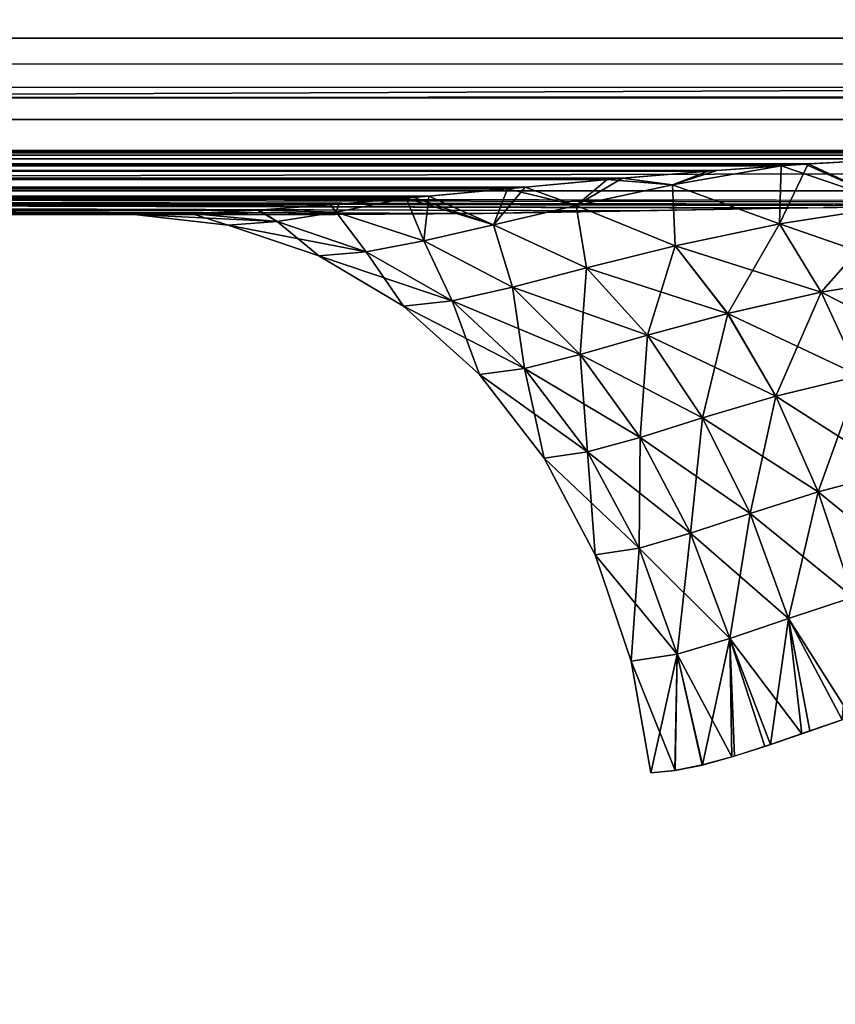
# Model space of a CAD drawing. Header units: millimetres. Extents: x -125 to 125, y -4 to 54.
# Tile 369 of 612: x 38.035 to 38.677, y -2.622 to -1.846. Entities that reach past the tile are written whole.
import ezdxf

# ---------------------------------------------------------------- set-up
doc = ezdxf.new("R2010")
doc.units = ezdxf.units.MM
doc.header["$LTSCALE"] = 65.185185
for name, color, linetype in [('173', 7, 'CONTINUOUS'), ('175', 7, 'CONTINUOUS'), ('18', 7, 'CONTINUOUS'), ('22', 7, 'CONTINUOUS'), ('307', 7, 'CONTINUOUS'), ('310', 7, 'CONTINUOUS'), ('311', 7, 'CONTINUOUS'), ('314', 7, 'CONTINUOUS'), ('325', 7, 'CONTINUOUS'), ('338', 7, 'CONTINUOUS'), ('6', 7, 'CONTINUOUS')]:
    doc.layers.add(name, color=color, linetype=linetype)

msp = doc.modelspace()

# ---------------------------------------------------------------- linework, layer by layer
at = {"layer": '173', "color": 7, "linetype": 'Continuous'}
for points in [[(33.15936, -1.83198, -121.39298), (33.27838, -1.92508, -121.71691), (55.2655, -1.83198, -121.46758), (33.15936, -1.83198, -121.39298)], [(33.27838, -1.92508, -121.71691), (55.46387, -1.92508, -121.79206), (55.2655, -1.83198, -121.46758), (33.27838, -1.92508, -121.71691)], [(33.27838, -1.92508, -121.71691), (33.40048, -1.98132, -122.04925), (55.46387, -1.92508, -121.79206), (33.27838, -1.92508, -121.71691)], [(33.40048, -1.98132, -122.04925), (55.66736, -1.98132, -122.12495), (55.46387, -1.92508, -121.79206), (33.40048, -1.98132, -122.04925)], [(27.28075, -2, -122.36933), (38.28369, -2, -122.39684), (33.40048, -1.98132, -122.04925), (27.28075, -2, -122.36933)], [(39.99991, -1.99213, -122.18476), (41.05892, -1.99192, -122.18521), (33.40048, -1.98132, -122.04925), (39.99991, -1.99213, -122.18476)], [(33.40048, -1.98132, -122.04925), (41.05892, -1.99192, -122.18521), (55.66736, -1.98132, -122.12495), (33.40048, -1.98132, -122.04925)], [(38.9409, -1.99233, -122.18432), (39.99991, -1.99213, -122.18476), (33.40048, -1.98132, -122.04925), (38.9409, -1.99233, -122.18432)], [(38.7956, -1.99299, -122.19339), (38.9409, -1.99233, -122.18432), (33.40048, -1.98132, -122.04925), (38.7956, -1.99299, -122.19339)], [(38.6554, -1.99472, -122.22009), (38.7956, -1.99299, -122.19339), (33.40048, -1.98132, -122.04925), (38.6554, -1.99472, -122.22009)], [(38.52322, -1.99698, -122.26304), (38.6554, -1.99472, -122.22009), (33.40048, -1.98132, -122.04925), (38.52322, -1.99698, -122.26304)], [(38.39991, -1.99904, -122.32143), (38.52322, -1.99698, -122.26304), (33.40048, -1.98132, -122.04925), (38.39991, -1.99904, -122.32143)], [(38.28369, -2, -122.39684), (38.39991, -1.99904, -122.32143), (33.40048, -1.98132, -122.04925), (38.28369, -2, -122.39684)]]:
    msp.add_3dface(points, dxfattribs=at)
at = {"layer": '175', "color": 7, "linetype": 'Continuous'}
for points in [[(55.2655, -1.83198, 121.46758), (33.27838, -1.92508, 121.71691), (33.15936, -1.83198, 121.39298), (55.2655, -1.83198, 121.46758)], [(55.46387, -1.92508, 121.79206), (33.27838, -1.92508, 121.71691), (55.2655, -1.83198, 121.46758), (55.46387, -1.92508, 121.79206)], [(55.46387, -1.92508, 121.79206), (33.40048, -1.98132, 122.04925), (33.27838, -1.92508, 121.71691), (55.46387, -1.92508, 121.79206)], [(55.66736, -1.98132, 122.12495), (33.40048, -1.98132, 122.04925), (55.46387, -1.92508, 121.79206), (55.66736, -1.98132, 122.12495)], [(38.28369, -2, 122.39684), (27.35512, -2, 122.36946), (33.40048, -1.98132, 122.04925), (38.28369, -2, 122.39684)], [(38.39376, -1.99913, 122.32485), (38.28369, -2, 122.39684), (33.40048, -1.98132, 122.04925), (38.39376, -1.99913, 122.32485)], [(55.66736, -1.98132, 122.12495), (38.9409, -1.99233, 122.18432), (33.40048, -1.98132, 122.04925), (55.66736, -1.98132, 122.12495)], [(38.9409, -1.99233, 122.18432), (38.78854, -1.99306, 122.19432), (33.40048, -1.98132, 122.04925), (38.9409, -1.99233, 122.18432)], [(38.78854, -1.99306, 122.19432), (38.64762, -1.99485, 122.22212), (33.40048, -1.98132, 122.04925), (38.78854, -1.99306, 122.19432)], [(38.64762, -1.99485, 122.22212), (38.51545, -1.99712, 122.26617), (33.40048, -1.98132, 122.04925), (38.64762, -1.99485, 122.22212)], [(38.51545, -1.99712, 122.26617), (38.39376, -1.99913, 122.32485), (33.40048, -1.98132, 122.04925), (38.51545, -1.99712, 122.26617)]]:
    msp.add_3dface(points, dxfattribs=at)
at = {"layer": '18', "color": 7, "linetype": 'Continuous'}
for points in [[(-123.83451, -1.78871, -124.74226), (123.83451, -1.86098, -124.68), (-123.83451, -1.86098, -124.68), (-123.83451, -1.78871, -124.74226)], [(123.83451, -1.78871, -124.74226), (123.83451, -1.86098, -124.68), (-123.83451, -1.78871, -124.74226), (123.83451, -1.78871, -124.74226)], [(38.93318, -1.95076, -124.55041), (-38.93318, -1.95076, -124.55041), (-123.83451, -1.86098, -124.68), (38.93318, -1.95076, -124.55041)], [(123.83451, -1.86098, -124.68), (123.83451, -1.92012, -124.60514), (-123.83451, -1.86098, -124.68), (123.83451, -1.86098, -124.68)], [(41.06682, -1.95076, -124.55041), (38.93318, -1.95076, -124.55041), (-123.83451, -1.86098, -124.68), (41.06682, -1.95076, -124.55041)], [(123.83451, -1.92012, -124.60514), (41.06682, -1.95076, -124.55041), (-123.83451, -1.86098, -124.68), (123.83451, -1.92012, -124.60514)], [(-38.93318, -1.95076, -124.55041), (38.86314, -1.95137, -124.54913), (-38.86615, -1.95132, -124.54923), (-38.93318, -1.95076, -124.55041)], [(38.93318, -1.95076, -124.55041), (38.86314, -1.95137, -124.54913), (-38.93318, -1.95076, -124.55041), (38.93318, -1.95076, -124.55041)], [(-38.86615, -1.95132, -124.54923), (38.86314, -1.95137, -124.54913), (-38.79778, -1.95304, -124.54558), (-38.86615, -1.95132, -124.54923)], [(38.86314, -1.95137, -124.54913), (38.79421, -1.95316, -124.54533), (-38.79778, -1.95304, -124.54558), (38.86314, -1.95137, -124.54913)], [(-38.79778, -1.95304, -124.54558), (38.79421, -1.95316, -124.54533), (-38.72692, -1.956, -124.53912), (-38.79778, -1.95304, -124.54558)], [(38.79421, -1.95316, -124.54533), (38.72591, -1.95605, -124.53901), (-38.72692, -1.956, -124.53912), (38.79421, -1.95316, -124.54533)], [(-38.72692, -1.956, -124.53912), (38.65605, -1.96008, -124.5298), (-38.65356, -1.96024, -124.52942), (-38.72692, -1.956, -124.53912)], [(38.72591, -1.95605, -124.53901), (38.65605, -1.96008, -124.5298), (-38.72692, -1.956, -124.53912), (38.72591, -1.95605, -124.53901)], [(38.65605, -1.96008, -124.5298), (38.63478, -1.9615, -124.52643), (-38.65356, -1.96024, -124.52942), (38.65605, -1.96008, -124.5298)], [(-38.65356, -1.96024, -124.52942), (38.63478, -1.9615, -124.52643), (-38.6349, -1.96149, -124.52646), (-38.65356, -1.96024, -124.52942)], [(-38.6349, -1.96149, -124.52646), (38.58409, -1.96522, -124.51725), (-38.57719, -1.96576, -124.51587), (-38.6349, -1.96149, -124.52646)], [(38.63478, -1.9615, -124.52643), (38.58409, -1.96522, -124.51725), (-38.6349, -1.96149, -124.52646), (38.63478, -1.9615, -124.52643)], [(38.58409, -1.96522, -124.51725), (38.50983, -1.97138, -124.50077), (-38.57719, -1.96576, -124.51587), (38.58409, -1.96522, -124.51725)], [(-38.57719, -1.96576, -124.51587), (38.50983, -1.97138, -124.50077), (-38.49792, -1.97244, -124.49775), (-38.57719, -1.96576, -124.51587)], [(38.50983, -1.97138, -124.50077), (38.43331, -1.97833, -124.47963), (-38.49792, -1.97244, -124.49775), (38.50983, -1.97138, -124.50077)], [(-38.49792, -1.97244, -124.49775), (38.43331, -1.97833, -124.47963), (-38.41934, -1.97964, -124.47527), (-38.49792, -1.97244, -124.49775)], [(38.43331, -1.97833, -124.47963), (38.35744, -1.98541, -124.45395), (-38.41934, -1.97964, -124.47527), (38.43331, -1.97833, -124.47963)], [(-38.41934, -1.97964, -124.47527), (38.35744, -1.98541, -124.45395), (-38.34573, -1.98648, -124.44952), (-38.41934, -1.97964, -124.47527)], [(38.35744, -1.98541, -124.45395), (38.33954, -1.98704, -124.44714), (-38.34573, -1.98648, -124.44952), (38.35744, -1.98541, -124.45395)], [(-38.34573, -1.98648, -124.44952), (38.33954, -1.98704, -124.44714), (-38.33954, -1.98704, -124.44712), (-38.34573, -1.98648, -124.44952)], [(-38.33954, -1.98704, -124.44712), (38.28659, -1.99166, -124.42498), (-38.27995, -1.9922, -124.42199), (-38.33954, -1.98704, -124.44712)], [(38.33954, -1.98704, -124.44714), (38.28659, -1.99166, -124.42498), (-38.33954, -1.98704, -124.44712), (38.33954, -1.98704, -124.44714)], [(38.28659, -1.99166, -124.42498), (38.22377, -1.99635, -124.39438), (-38.27995, -1.9922, -124.42199), (38.28659, -1.99166, -124.42498)], [(-38.27995, -1.9922, -124.42199), (38.22377, -1.99635, -124.39438), (-38.22222, -1.99644, -124.39357), (-38.27995, -1.9922, -124.42199)], [(38.22377, -1.99635, -124.39438), (38.17036, -1.99911, -124.36382), (-38.22222, -1.99644, -124.39357), (38.22377, -1.99635, -124.39438)], [(-38.22222, -1.99644, -124.39357), (38.17036, -1.99911, -124.36382), (-38.17069, -1.9991, -124.36402), (-38.22222, -1.99644, -124.39357)], [(38.12551, -2, -124.33403), (-38.12551, -2, -124.33403), (-38.17069, -1.9991, -124.36402), (38.12551, -2, -124.33403)], [(38.17036, -1.99911, -124.36382), (38.12551, -2, -124.33403), (-38.17069, -1.9991, -124.36402), (38.17036, -1.99911, -124.36382)]]:
    msp.add_3dface(points, dxfattribs=at)
at = {"layer": '22', "color": 7, "linetype": 'Continuous'}
for points in [[(-123.83451, -1.78871, 124.74226), (-123.83451, -1.86098, 124.68), (123.83451, -1.78871, 124.74226), (-123.83451, -1.78871, 124.74226)], [(123.83451, -1.78871, 124.74226), (-123.83451, -1.86098, 124.68), (123.83451, -1.86098, 124.68), (123.83451, -1.78871, 124.74226)], [(-123.83451, -1.86098, 124.68), (-123.83451, -1.92012, 124.60514), (123.83451, -1.86098, 124.68), (-123.83451, -1.86098, 124.68)], [(-123.83451, -1.92012, 124.60514), (-41.06682, -1.95076, 124.55041), (123.83451, -1.86098, 124.68), (-123.83451, -1.92012, 124.60514)], [(-41.06682, -1.95076, 124.55041), (-38.93318, -1.95076, 124.55041), (123.83451, -1.86098, 124.68), (-41.06682, -1.95076, 124.55041)], [(-38.93318, -1.95076, 124.55041), (38.93318, -1.95076, 124.55041), (123.83451, -1.86098, 124.68), (-38.93318, -1.95076, 124.55041)], [(-38.93318, -1.95076, 124.55041), (-38.86314, -1.95137, 124.54913), (38.93318, -1.95076, 124.55041), (-38.93318, -1.95076, 124.55041)], [(38.93318, -1.95076, 124.55041), (-38.86314, -1.95137, 124.54913), (38.86615, -1.95132, 124.54923), (38.93318, -1.95076, 124.55041)], [(38.86615, -1.95132, 124.54923), (-38.86314, -1.95137, 124.54913), (38.79778, -1.95304, 124.54558), (38.86615, -1.95132, 124.54923)], [(-38.86314, -1.95137, 124.54913), (-38.79421, -1.95316, 124.54533), (38.79778, -1.95304, 124.54558), (-38.86314, -1.95137, 124.54913)], [(38.79778, -1.95304, 124.54558), (-38.79421, -1.95316, 124.54533), (38.72692, -1.956, 124.53912), (38.79778, -1.95304, 124.54558)], [(-38.79421, -1.95316, 124.54533), (-38.72591, -1.95605, 124.53901), (38.72692, -1.956, 124.53912), (-38.79421, -1.95316, 124.54533)], [(-38.72591, -1.95605, 124.53901), (-38.65605, -1.96008, 124.5298), (38.72692, -1.956, 124.53912), (-38.72591, -1.95605, 124.53901)], [(38.72692, -1.956, 124.53912), (-38.65605, -1.96008, 124.5298), (38.65356, -1.96024, 124.52942), (38.72692, -1.956, 124.53912)], [(-38.65605, -1.96008, 124.5298), (-38.63478, -1.9615, 124.52643), (38.65356, -1.96024, 124.52942), (-38.65605, -1.96008, 124.5298)], [(38.65356, -1.96024, 124.52942), (-38.63478, -1.9615, 124.52643), (38.6349, -1.96149, 124.52646), (38.65356, -1.96024, 124.52942)], [(-38.63478, -1.9615, 124.52643), (-38.58409, -1.96522, 124.51725), (38.6349, -1.96149, 124.52646), (-38.63478, -1.9615, 124.52643)], [(38.6349, -1.96149, 124.52646), (-38.58409, -1.96522, 124.51725), (38.57719, -1.96576, 124.51587), (38.6349, -1.96149, 124.52646)], [(-38.58409, -1.96522, 124.51725), (-38.50983, -1.97138, 124.50077), (38.57719, -1.96576, 124.51587), (-38.58409, -1.96522, 124.51725)], [(38.57719, -1.96576, 124.51587), (-38.50983, -1.97138, 124.50077), (38.49792, -1.97244, 124.49775), (38.57719, -1.96576, 124.51587)], [(-38.50983, -1.97138, 124.50077), (-38.43331, -1.97833, 124.47963), (38.49792, -1.97244, 124.49775), (-38.50983, -1.97138, 124.50077)], [(38.49792, -1.97244, 124.49775), (-38.43331, -1.97833, 124.47963), (38.41934, -1.97964, 124.47527), (38.49792, -1.97244, 124.49775)], [(-38.43331, -1.97833, 124.47963), (-38.35744, -1.98541, 124.45395), (38.41934, -1.97964, 124.47527), (-38.43331, -1.97833, 124.47963)], [(38.41934, -1.97964, 124.47527), (-38.35744, -1.98541, 124.45395), (38.34573, -1.98648, 124.44952), (38.41934, -1.97964, 124.47527)], [(-38.35744, -1.98541, 124.45395), (-38.33954, -1.98704, 124.44714), (38.34573, -1.98648, 124.44952), (-38.35744, -1.98541, 124.45395)], [(38.34573, -1.98648, 124.44952), (-38.33954, -1.98704, 124.44714), (38.33954, -1.98704, 124.44712), (38.34573, -1.98648, 124.44952)], [(-38.33954, -1.98704, 124.44714), (-38.28659, -1.99166, 124.42498), (38.33954, -1.98704, 124.44712), (-38.33954, -1.98704, 124.44714)], [(38.33954, -1.98704, 124.44712), (-38.28659, -1.99166, 124.42498), (38.27995, -1.9922, 124.42199), (38.33954, -1.98704, 124.44712)], [(-38.28659, -1.99166, 124.42498), (-38.22377, -1.99635, 124.39438), (38.27995, -1.9922, 124.42199), (-38.28659, -1.99166, 124.42498)], [(38.27995, -1.9922, 124.42199), (-38.22377, -1.99635, 124.39438), (38.22222, -1.99644, 124.39357), (38.27995, -1.9922, 124.42199)], [(-38.22377, -1.99635, 124.39438), (-38.17036, -1.99911, 124.36382), (38.22222, -1.99644, 124.39357), (-38.22377, -1.99635, 124.39438)], [(38.22222, -1.99644, 124.39357), (-38.17036, -1.99911, 124.36382), (38.17069, -1.9991, 124.36402), (38.22222, -1.99644, 124.39357)], [(-38.17036, -1.99911, 124.36382), (-38.12551, -2, 124.33403), (38.17069, -1.9991, 124.36402), (-38.17036, -1.99911, 124.36382)], [(-38.12551, -2, 124.33403), (38.12551, -2, 124.33403), (38.17069, -1.9991, 124.36402), (-38.12551, -2, 124.33403)]]:
    msp.add_3dface(points, dxfattribs=at)
at = {"layer": '307', "color": 7, "linetype": 'Continuous'}
for points in [[(38.54821, 1.52181, -40), (38.73268, -2.62181, -39.90503), (38.56298, 1.52181, -39.79339), (38.54821, 1.52181, -40)], [(38.72912, -2.62181, -40), (38.73268, -2.62181, -39.90503), (38.54821, 1.52181, -40), (38.72912, -2.62181, -40)], [(38.73268, -2.62181, -39.90503), (38.74332, -2.62181, -39.81059), (38.56298, 1.52181, -39.79339), (38.73268, -2.62181, -39.90503)], [(38.56298, 1.52181, -39.79339), (38.76099, -2.62181, -39.7172), (38.60702, 1.52181, -39.59098), (38.56298, 1.52181, -39.79339)], [(38.74332, -2.62181, -39.81059), (38.76099, -2.62181, -39.7172), (38.56298, 1.52181, -39.79339), (38.74332, -2.62181, -39.81059)], [(38.76099, -2.62181, -39.7172), (38.78558, -2.62181, -39.6254), (38.60702, 1.52181, -39.59098), (38.76099, -2.62181, -39.7172)], [(38.60702, 1.52181, -39.59098), (38.81697, -2.62181, -39.5357), (38.6794, 1.52181, -39.3969), (38.60702, 1.52181, -39.59098)], [(38.78558, -2.62181, -39.6254), (38.81697, -2.62181, -39.5357), (38.60702, 1.52181, -39.59098), (38.78558, -2.62181, -39.6254)]]:
    msp.add_3dface(points, dxfattribs=at)
at = {"layer": '310', "color": 7, "linetype": 'Continuous'}
for points in [[(38.54821, 1.52181, 40), (38.73268, -2.62181, 40.09497), (38.56298, 1.52181, 40.20661), (38.54821, 1.52181, 40)], [(38.72912, -2.62181, 40), (38.73268, -2.62181, 40.09497), (38.54821, 1.52181, 40), (38.72912, -2.62181, 40)], [(38.73268, -2.62181, 40.09497), (38.74332, -2.62181, 40.18941), (38.56298, 1.52181, 40.20661), (38.73268, -2.62181, 40.09497)], [(38.56298, 1.52181, 40.20661), (38.76099, -2.62181, 40.2828), (38.60702, 1.52181, 40.40902), (38.56298, 1.52181, 40.20661)], [(38.74332, -2.62181, 40.18941), (38.76099, -2.62181, 40.2828), (38.56298, 1.52181, 40.20661), (38.74332, -2.62181, 40.18941)], [(38.76099, -2.62181, 40.2828), (38.78558, -2.62181, 40.3746), (38.60702, 1.52181, 40.40902), (38.76099, -2.62181, 40.2828)], [(38.60702, 1.52181, 40.40902), (38.81697, -2.62181, 40.4643), (38.6794, 1.52181, 40.6031), (38.60702, 1.52181, 40.40902)], [(38.78558, -2.62181, 40.3746), (38.81697, -2.62181, 40.4643), (38.60702, 1.52181, 40.40902), (38.78558, -2.62181, 40.3746)]]:
    msp.add_3dface(points, dxfattribs=at)
at = {"layer": '311', "color": 7, "linetype": 'Continuous'}
for points in [[(38.72912, -2.62181, 40), (38.54821, 1.52181, 40), (38.56298, 1.52181, 39.79339), (38.72912, -2.62181, 40)], [(38.60702, 1.52181, 39.59098), (38.74332, -2.62181, 39.81059), (38.56298, 1.52181, 39.79339), (38.60702, 1.52181, 39.59098)], [(38.74332, -2.62181, 39.81059), (38.73268, -2.62181, 39.90503), (38.56298, 1.52181, 39.79339), (38.74332, -2.62181, 39.81059)], [(38.73268, -2.62181, 39.90503), (38.72912, -2.62181, 40), (38.56298, 1.52181, 39.79339), (38.73268, -2.62181, 39.90503)], [(38.6794, 1.52181, 39.3969), (38.78558, -2.62181, 39.6254), (38.60702, 1.52181, 39.59098), (38.6794, 1.52181, 39.3969)], [(38.78558, -2.62181, 39.6254), (38.76099, -2.62181, 39.7172), (38.60702, 1.52181, 39.59098), (38.78558, -2.62181, 39.6254)], [(38.76099, -2.62181, 39.7172), (38.74332, -2.62181, 39.81059), (38.60702, 1.52181, 39.59098), (38.76099, -2.62181, 39.7172)]]:
    msp.add_3dface(points, dxfattribs=at)
at = {"layer": '314', "color": 7, "linetype": 'Continuous'}
for points in [[(38.72912, -2.62181, -40), (38.54821, 1.52181, -40), (38.56298, 1.52181, -40.20661), (38.72912, -2.62181, -40)], [(38.60702, 1.52181, -40.40902), (38.74332, -2.62181, -40.18941), (38.56298, 1.52181, -40.20661), (38.60702, 1.52181, -40.40902)], [(38.74332, -2.62181, -40.18941), (38.73268, -2.62181, -40.09497), (38.56298, 1.52181, -40.20661), (38.74332, -2.62181, -40.18941)], [(38.73268, -2.62181, -40.09497), (38.72912, -2.62181, -40), (38.56298, 1.52181, -40.20661), (38.73268, -2.62181, -40.09497)], [(38.6794, 1.52181, -40.6031), (38.78558, -2.62181, -40.3746), (38.60702, 1.52181, -40.40902), (38.6794, 1.52181, -40.6031)], [(38.78558, -2.62181, -40.3746), (38.76099, -2.62181, -40.2828), (38.60702, 1.52181, -40.40902), (38.78558, -2.62181, -40.3746)], [(38.76099, -2.62181, -40.2828), (38.74332, -2.62181, -40.18941), (38.60702, 1.52181, -40.40902), (38.76099, -2.62181, -40.2828)]]:
    msp.add_3dface(points, dxfattribs=at)
at = {"layer": '325', "color": 7, "linetype": 'Continuous'}
for points in [[(38.58409, -1.96522, -124.51725), (38.63478, -1.9615, -124.52643), (38.54914, -1.97658, -124.48843), (38.58409, -1.96522, -124.51725)], [(38.54914, -1.97658, -124.48843), (38.63478, -1.9615, -124.52643), (38.63338, -2.00719, -124.43861), (38.54914, -1.97658, -124.48843)], [(38.63338, -2.00719, -124.43861), (38.65605, -1.96008, -124.5298), (38.72638, -1.99284, -124.4709), (38.63338, -2.00719, -124.43861)], [(38.63478, -1.9615, -124.52643), (38.65605, -1.96008, -124.5298), (38.63338, -2.00719, -124.43861), (38.63478, -1.9615, -124.52643)], [(38.65605, -1.96008, -124.5298), (38.72591, -1.95605, -124.53901), (38.72638, -1.99284, -124.4709), (38.65605, -1.96008, -124.5298)], [(38.50983, -1.97138, -124.50077), (38.58409, -1.96522, -124.51725), (38.54914, -1.97658, -124.48843), (38.50983, -1.97138, -124.50077)], [(38.43331, -1.97833, -124.47963), (38.50983, -1.97138, -124.50077), (38.47332, -1.99279, -124.44245), (38.43331, -1.97833, -124.47963)], [(38.47332, -1.99279, -124.44245), (38.50983, -1.97138, -124.50077), (38.54914, -1.97658, -124.48843), (38.47332, -1.99279, -124.44245)], [(38.47332, -1.99279, -124.44245), (38.54914, -1.97658, -124.48843), (38.55141, -2.02447, -124.39604), (38.47332, -1.99279, -124.44245)], [(38.55141, -2.02447, -124.39604), (38.54914, -1.97658, -124.48843), (38.63338, -2.00719, -124.43861), (38.55141, -2.02447, -124.39604)], [(38.35744, -1.98541, -124.45395), (38.43331, -1.97833, -124.47963), (38.40823, -2.00804, -124.39149), (38.35744, -1.98541, -124.45395)], [(38.40823, -2.00804, -124.39149), (38.43331, -1.97833, -124.47963), (38.47332, -1.99279, -124.44245), (38.40823, -2.00804, -124.39149)], [(38.22377, -1.99635, -124.39438), (38.28659, -1.99166, -124.42498), (38.28448, -1.99814, -124.39188), (38.22377, -1.99635, -124.39438)], [(38.28659, -1.99166, -124.42498), (38.33954, -1.98704, -124.44714), (38.28448, -1.99814, -124.39188), (38.28659, -1.99166, -124.42498)], [(38.28448, -1.99814, -124.39188), (38.33954, -1.98704, -124.44714), (38.35344, -2.02064, -124.33799), (38.28448, -1.99814, -124.39188)], [(38.33954, -1.98704, -124.44714), (38.35744, -1.98541, -124.45395), (38.35344, -2.02064, -124.33799), (38.33954, -1.98704, -124.44714)], [(38.35344, -2.02064, -124.33799), (38.35744, -1.98541, -124.45395), (38.40823, -2.00804, -124.39149), (38.35344, -2.02064, -124.33799)], [(38.12551, -2, -124.33403), (38.17036, -1.99911, -124.36382), (38.19934, -2.00819, -124.28238), (38.12551, -2, -124.33403)], [(38.17036, -1.99911, -124.36382), (38.22377, -1.99635, -124.39438), (38.23807, -2.00547, -124.3363), (38.17036, -1.99911, -124.36382)], [(38.19934, -2.00819, -124.28238), (38.17036, -1.99911, -124.36382), (38.23807, -2.00547, -124.3363), (38.19934, -2.00819, -124.28238)], [(38.23807, -2.00547, -124.3363), (38.22377, -1.99635, -124.39438), (38.28448, -1.99814, -124.39188), (38.23807, -2.00547, -124.3363)], [(38.23807, -2.00547, -124.3363), (38.28448, -1.99814, -124.39188), (38.30808, -2.02917, -124.28423), (38.23807, -2.00547, -124.3363)], [(38.30808, -2.02917, -124.28423), (38.28448, -1.99814, -124.39188), (38.35344, -2.02064, -124.33799), (38.30808, -2.02917, -124.28423)], [(38.40823, -2.00804, -124.39149), (38.47332, -1.99279, -124.44245), (38.48142, -2.04194, -124.34644), (38.40823, -2.00804, -124.39149)], [(38.48142, -2.04194, -124.34644), (38.47332, -1.99279, -124.44245), (38.55141, -2.02447, -124.39604), (38.48142, -2.04194, -124.34644)], [(38.63338, -2.00719, -124.43861), (38.72638, -1.99284, -124.4709), (38.66616, -2.06097, -124.37354), (38.63338, -2.00719, -124.43861)], [(38.66616, -2.06097, -124.37354), (38.72638, -1.99284, -124.4709), (38.74917, -2.04739, -124.40229), (38.66616, -2.06097, -124.37354)], [(38.19934, -2.00819, -124.28238), (38.23807, -2.00547, -124.3363), (38.27081, -2.03251, -124.23236), (38.19934, -2.00819, -124.28238)], [(38.27081, -2.03251, -124.23236), (38.23807, -2.00547, -124.3363), (38.30808, -2.02917, -124.28423), (38.27081, -2.03251, -124.23236)], [(38.35344, -2.02064, -124.33799), (38.40823, -2.00804, -124.39149), (38.42317, -2.05711, -124.29292), (38.35344, -2.02064, -124.33799)], [(38.42317, -2.05711, -124.29292), (38.40823, -2.00804, -124.39149), (38.48142, -2.04194, -124.34644), (38.42317, -2.05711, -124.29292)], [(38.55141, -2.02447, -124.39604), (38.63338, -2.00719, -124.43861), (38.59267, -2.07771, -124.3355), (38.55141, -2.02447, -124.39604)], [(38.59267, -2.07771, -124.3355), (38.63338, -2.00719, -124.43861), (38.66616, -2.06097, -124.37354), (38.59267, -2.07771, -124.3355)], [(38.30808, -2.02917, -124.28423), (38.35344, -2.02064, -124.33799), (38.37572, -2.06779, -124.23842), (38.30808, -2.02917, -124.28423)], [(38.37572, -2.06779, -124.23842), (38.35344, -2.02064, -124.33799), (38.42317, -2.05711, -124.29292), (38.37572, -2.06779, -124.23842)], [(38.27081, -2.03251, -124.23236), (38.30808, -2.02917, -124.28423), (38.33752, -2.07216, -124.18568), (38.27081, -2.03251, -124.23236)], [(38.33752, -2.07216, -124.18568), (38.30808, -2.02917, -124.28423), (38.37572, -2.06779, -124.23842), (38.33752, -2.07216, -124.18568)], [(38.48142, -2.04194, -124.34644), (38.55141, -2.02447, -124.39604), (38.52949, -2.09495, -124.29093), (38.48142, -2.04194, -124.34644)], [(38.52949, -2.09495, -124.29093), (38.55141, -2.02447, -124.39604), (38.59267, -2.07771, -124.3355), (38.52949, -2.09495, -124.29093)], [(38.42317, -2.05711, -124.29292), (38.48142, -2.04194, -124.34644), (38.47647, -2.1102, -124.2425), (38.42317, -2.05711, -124.29292)], [(38.47647, -2.1102, -124.2425), (38.48142, -2.04194, -124.34644), (38.52949, -2.09495, -124.29093), (38.47647, -2.1102, -124.2425)], [(38.66616, -2.06097, -124.37354), (38.74917, -2.04739, -124.40229), (38.69666, -2.12682, -124.31935), (38.66616, -2.06097, -124.37354)], [(38.37572, -2.06779, -124.23842), (38.42317, -2.05711, -124.29292), (38.43282, -2.12118, -124.19269), (38.37572, -2.06779, -124.23842)], [(38.43282, -2.12118, -124.19269), (38.42317, -2.05711, -124.29292), (38.47647, -2.1102, -124.2425), (38.43282, -2.12118, -124.19269)], [(38.59267, -2.07771, -124.3355), (38.66616, -2.06097, -124.37354), (38.63056, -2.14304, -124.28552), (38.59267, -2.07771, -124.3355)], [(38.63056, -2.14304, -124.28552), (38.66616, -2.06097, -124.37354), (38.69666, -2.12682, -124.31935), (38.63056, -2.14304, -124.28552)], [(38.33752, -2.07216, -124.18568), (38.37572, -2.06779, -124.23842), (38.39728, -2.12586, -124.14387), (38.33752, -2.07216, -124.18568)], [(38.39728, -2.12586, -124.14387), (38.37572, -2.06779, -124.23842), (38.43282, -2.12118, -124.19269), (38.39728, -2.12586, -124.14387)], [(38.52949, -2.09495, -124.29093), (38.59267, -2.07771, -124.3355), (38.57295, -2.1601, -124.24545), (38.52949, -2.09495, -124.29093)], [(38.57295, -2.1601, -124.24545), (38.59267, -2.07771, -124.3355), (38.63056, -2.14304, -124.28552), (38.57295, -2.1601, -124.24545)], [(38.47647, -2.1102, -124.2425), (38.52949, -2.09495, -124.29093), (38.52375, -2.17549, -124.20124), (38.47647, -2.1102, -124.2425)], [(38.52375, -2.17549, -124.20124), (38.52949, -2.09495, -124.29093), (38.57295, -2.1601, -124.24545), (38.52375, -2.17549, -124.20124)], [(38.43282, -2.12118, -124.19269), (38.47647, -2.1102, -124.2425), (38.48244, -2.18683, -124.15489), (38.43282, -2.12118, -124.19269)], [(38.48244, -2.18683, -124.15489), (38.47647, -2.1102, -124.2425), (38.52375, -2.17549, -124.20124), (38.48244, -2.18683, -124.15489)], [(38.39728, -2.12586, -124.14387), (38.43282, -2.12118, -124.19269), (38.44812, -2.19182, -124.1083), (38.39728, -2.12586, -124.14387)], [(38.44812, -2.19182, -124.1083), (38.43282, -2.12118, -124.19269), (38.48244, -2.18683, -124.15489), (38.44812, -2.19182, -124.1083)], [(38.63056, -2.14304, -124.28552), (38.69666, -2.12682, -124.31935), (38.66383, -2.21832, -124.24774), (38.63056, -2.14304, -124.28552)], [(38.66383, -2.21832, -124.24774), (38.69666, -2.12682, -124.31935), (38.72385, -2.20256, -124.27781), (38.66383, -2.21832, -124.24774)], [(38.57295, -2.1601, -124.24545), (38.63056, -2.14304, -124.28552), (38.61036, -2.23525, -124.21147), (38.57295, -2.1601, -124.24545)], [(38.61036, -2.23525, -124.21147), (38.63056, -2.14304, -124.28552), (38.66383, -2.21832, -124.24774), (38.61036, -2.23525, -124.21147)], [(38.52375, -2.17549, -124.20124), (38.57295, -2.1601, -124.24545), (38.56348, -2.25085, -124.1705), (38.52375, -2.17549, -124.20124)], [(38.56348, -2.25085, -124.1705), (38.57295, -2.1601, -124.24545), (38.61036, -2.23525, -124.21147), (38.56348, -2.25085, -124.1705)], [(38.48244, -2.18683, -124.15489), (38.52375, -2.17549, -124.20124), (38.52296, -2.26259, -124.12625), (38.48244, -2.18683, -124.15489)], [(38.52296, -2.26259, -124.12625), (38.52375, -2.17549, -124.20124), (38.56348, -2.25085, -124.1705), (38.52296, -2.26259, -124.12625)], [(38.44812, -2.19182, -124.1083), (38.48244, -2.18683, -124.15489), (38.48837, -2.2679, -124.08013), (38.44812, -2.19182, -124.1083)], [(38.48837, -2.2679, -124.08013), (38.48244, -2.18683, -124.15489), (38.52296, -2.26259, -124.12625), (38.48837, -2.2679, -124.08013)], [(38.66383, -2.21832, -124.24774), (38.72385, -2.20256, -124.27781), (38.69141, -2.30108, -124.2234), (38.66383, -2.21832, -124.24774)], [(38.61036, -2.23525, -124.21147), (38.66383, -2.21832, -124.24774), (38.64049, -2.31794, -124.19012), (38.61036, -2.23525, -124.21147)], [(38.64049, -2.31794, -124.19012), (38.66383, -2.21832, -124.24774), (38.69141, -2.30108, -124.2234), (38.64049, -2.31794, -124.19012)], [(38.56348, -2.25085, -124.1705), (38.61036, -2.23525, -124.21147), (38.59434, -2.3338, -124.15129), (38.56348, -2.25085, -124.1705)], [(38.59434, -2.3338, -124.15129), (38.61036, -2.23525, -124.21147), (38.64049, -2.31794, -124.19012), (38.59434, -2.3338, -124.15129)], [(38.52296, -2.26259, -124.12625), (38.56348, -2.25085, -124.1705), (38.55304, -2.34598, -124.10772), (38.52296, -2.26259, -124.12625)], [(38.55304, -2.34598, -124.10772), (38.56348, -2.25085, -124.1705), (38.59434, -2.3338, -124.15129), (38.55304, -2.34598, -124.10772)], [(38.48837, -2.2679, -124.08013), (38.52296, -2.26259, -124.12625), (38.51672, -2.3516, -124.06029), (38.48837, -2.2679, -124.08013)], [(38.51672, -2.3516, -124.06029), (38.52296, -2.26259, -124.12625), (38.55304, -2.34598, -124.10772), (38.51672, -2.3516, -124.06029)], [(38.64049, -2.31794, -124.19012), (38.69141, -2.30108, -124.2234), (38.68971, -2.39538, -124.20029), (38.64049, -2.31794, -124.19012)], [(38.59434, -2.3338, -124.15129), (38.64049, -2.31794, -124.19012), (38.6265, -2.41722, -124.15418), (38.59434, -2.3338, -124.15129)], [(38.6265, -2.41722, -124.15418), (38.64049, -2.31794, -124.19012), (38.6574, -2.40652, -124.17861), (38.6265, -2.41722, -124.15418)], [(38.6574, -2.40652, -124.17861), (38.64049, -2.31794, -124.19012), (38.68971, -2.39538, -124.20029), (38.6574, -2.40652, -124.17861)], [(38.55304, -2.34598, -124.10772), (38.59434, -2.3338, -124.15129), (38.57288, -2.43333, -124.10135), (38.55304, -2.34598, -124.10772)], [(38.57288, -2.43333, -124.10135), (38.59434, -2.3338, -124.15129), (38.59811, -2.4264, -124.12806), (38.57288, -2.43333, -124.10135)], [(38.59811, -2.4264, -124.12806), (38.59434, -2.3338, -124.15129), (38.6265, -2.41722, -124.15418), (38.59811, -2.4264, -124.12806)], [(38.51672, -2.3516, -124.06029), (38.55304, -2.34598, -124.10772), (38.53217, -2.43953, -124.04948), (38.51672, -2.3516, -124.06029)], [(38.53217, -2.43953, -124.04948), (38.55304, -2.34598, -124.10772), (38.55104, -2.43768, -124.07506), (38.53217, -2.43953, -124.04948)], [(38.55104, -2.43768, -124.07506), (38.55304, -2.34598, -124.10772), (38.57288, -2.43333, -124.10135), (38.55104, -2.43768, -124.07506)]]:
    msp.add_3dface(points, dxfattribs=at)
at = {"layer": '338', "color": 7, "linetype": 'Continuous'}
for points in [[(38.63337, -2.00719, 124.43861), (38.6349, -1.96149, 124.52646), (38.54913, -1.97658, 124.48842), (38.63337, -2.00719, 124.43861)], [(38.6349, -1.96149, 124.52646), (38.57719, -1.96576, 124.51587), (38.54913, -1.97658, 124.48842), (38.6349, -1.96149, 124.52646)], [(38.72638, -1.99284, 124.4709), (38.6349, -1.96149, 124.52646), (38.63337, -2.00719, 124.43861), (38.72638, -1.99284, 124.4709)], [(38.65356, -1.96024, 124.52942), (38.6349, -1.96149, 124.52646), (38.72638, -1.99284, 124.4709), (38.65356, -1.96024, 124.52942)], [(38.72692, -1.956, 124.53912), (38.65356, -1.96024, 124.52942), (38.72638, -1.99284, 124.4709), (38.72692, -1.956, 124.53912)], [(38.57719, -1.96576, 124.51587), (38.49792, -1.97244, 124.49775), (38.54913, -1.97658, 124.48842), (38.57719, -1.96576, 124.51587)], [(38.49792, -1.97244, 124.49775), (38.41934, -1.97964, 124.47527), (38.47331, -1.9928, 124.44244), (38.49792, -1.97244, 124.49775)], [(38.49792, -1.97244, 124.49775), (38.47331, -1.9928, 124.44244), (38.54913, -1.97658, 124.48842), (38.49792, -1.97244, 124.49775)], [(38.47331, -1.9928, 124.44244), (38.55141, -2.02447, 124.39603), (38.54913, -1.97658, 124.48842), (38.47331, -1.9928, 124.44244)], [(38.55141, -2.02447, 124.39603), (38.63337, -2.00719, 124.43861), (38.54913, -1.97658, 124.48842), (38.55141, -2.02447, 124.39603)], [(38.41934, -1.97964, 124.47527), (38.34573, -1.98648, 124.44952), (38.40823, -2.00805, 124.39149), (38.41934, -1.97964, 124.47527)], [(38.41934, -1.97964, 124.47527), (38.40823, -2.00805, 124.39149), (38.47331, -1.9928, 124.44244), (38.41934, -1.97964, 124.47527)], [(38.27995, -1.9922, 124.42199), (38.22222, -1.99644, 124.39357), (38.28443, -1.99815, 124.39183), (38.27995, -1.9922, 124.42199)], [(38.33954, -1.98704, 124.44712), (38.27995, -1.9922, 124.42199), (38.28443, -1.99815, 124.39183), (38.33954, -1.98704, 124.44712)], [(38.35344, -2.02064, 124.33799), (38.33954, -1.98704, 124.44712), (38.28443, -1.99815, 124.39183), (38.35344, -2.02064, 124.33799)], [(38.34573, -1.98648, 124.44952), (38.33954, -1.98704, 124.44712), (38.40823, -2.00805, 124.39149), (38.34573, -1.98648, 124.44952)], [(38.33954, -1.98704, 124.44712), (38.35344, -2.02064, 124.33799), (38.40823, -2.00805, 124.39149), (38.33954, -1.98704, 124.44712)], [(38.17069, -1.9991, 124.36402), (38.12551, -2, 124.33403), (38.23805, -2.00547, 124.33628), (38.17069, -1.9991, 124.36402)], [(38.12551, -2, 124.33403), (38.19934, -2.00819, 124.28238), (38.23805, -2.00547, 124.33628), (38.12551, -2, 124.33403)], [(38.22222, -1.99644, 124.39357), (38.17069, -1.9991, 124.36402), (38.23805, -2.00547, 124.33628), (38.22222, -1.99644, 124.39357)], [(38.22222, -1.99644, 124.39357), (38.23805, -2.00547, 124.33628), (38.28443, -1.99815, 124.39183), (38.22222, -1.99644, 124.39357)], [(38.23805, -2.00547, 124.33628), (38.30808, -2.02917, 124.28423), (38.28443, -1.99815, 124.39183), (38.23805, -2.00547, 124.33628)], [(38.30808, -2.02917, 124.28423), (38.35344, -2.02064, 124.33799), (38.28443, -1.99815, 124.39183), (38.30808, -2.02917, 124.28423)], [(38.40823, -2.00805, 124.39149), (38.48141, -2.04194, 124.34643), (38.47331, -1.9928, 124.44244), (38.40823, -2.00805, 124.39149)], [(38.48141, -2.04194, 124.34643), (38.55141, -2.02447, 124.39603), (38.47331, -1.9928, 124.44244), (38.48141, -2.04194, 124.34643)], [(38.72638, -1.99284, 124.4709), (38.63337, -2.00719, 124.43861), (38.74917, -2.04739, 124.40229), (38.72638, -1.99284, 124.4709)], [(38.19934, -2.00819, 124.28238), (38.30808, -2.02917, 124.28423), (38.23805, -2.00547, 124.33628), (38.19934, -2.00819, 124.28238)], [(38.35344, -2.02064, 124.33799), (38.42317, -2.05711, 124.29292), (38.40823, -2.00805, 124.39149), (38.35344, -2.02064, 124.33799)], [(38.42317, -2.05711, 124.29292), (38.48141, -2.04194, 124.34643), (38.40823, -2.00805, 124.39149), (38.42317, -2.05711, 124.29292)], [(38.63337, -2.00719, 124.43861), (38.55141, -2.02447, 124.39603), (38.66616, -2.06097, 124.37354), (38.63337, -2.00719, 124.43861)], [(38.74917, -2.04739, 124.40229), (38.63337, -2.00719, 124.43861), (38.66616, -2.06097, 124.37354), (38.74917, -2.04739, 124.40229)], [(38.27081, -2.03251, 124.23236), (38.30808, -2.02917, 124.28423), (38.19934, -2.00819, 124.28238), (38.27081, -2.03251, 124.23236)], [(38.30808, -2.02917, 124.28423), (38.37572, -2.06779, 124.23842), (38.35344, -2.02064, 124.33799), (38.30808, -2.02917, 124.28423)], [(38.37572, -2.06779, 124.23842), (38.42317, -2.05711, 124.29292), (38.35344, -2.02064, 124.33799), (38.37572, -2.06779, 124.23842)], [(38.27081, -2.03251, 124.23236), (38.37572, -2.06779, 124.23842), (38.30808, -2.02917, 124.28423), (38.27081, -2.03251, 124.23236)], [(38.55141, -2.02447, 124.39603), (38.48141, -2.04194, 124.34643), (38.59266, -2.07771, 124.3355), (38.55141, -2.02447, 124.39603)], [(38.66616, -2.06097, 124.37354), (38.55141, -2.02447, 124.39603), (38.59266, -2.07771, 124.3355), (38.66616, -2.06097, 124.37354)], [(38.33752, -2.07216, 124.18568), (38.37572, -2.06779, 124.23842), (38.27081, -2.03251, 124.23236), (38.33752, -2.07216, 124.18568)], [(38.48141, -2.04194, 124.34643), (38.42317, -2.05711, 124.29292), (38.52949, -2.09495, 124.29093), (38.48141, -2.04194, 124.34643)], [(38.59266, -2.07771, 124.3355), (38.48141, -2.04194, 124.34643), (38.52949, -2.09495, 124.29093), (38.59266, -2.07771, 124.3355)], [(38.74917, -2.04739, 124.40229), (38.66616, -2.06097, 124.37354), (38.77055, -2.11396, 124.34474), (38.74917, -2.04739, 124.40229)], [(38.42317, -2.05711, 124.29292), (38.37572, -2.06779, 124.23842), (38.47647, -2.1102, 124.2425), (38.42317, -2.05711, 124.29292)], [(38.52949, -2.09495, 124.29093), (38.42317, -2.05711, 124.29292), (38.47647, -2.1102, 124.2425), (38.52949, -2.09495, 124.29093)], [(38.66616, -2.06097, 124.37354), (38.59266, -2.07771, 124.3355), (38.69665, -2.12682, 124.31935), (38.66616, -2.06097, 124.37354)], [(38.77055, -2.11396, 124.34474), (38.66616, -2.06097, 124.37354), (38.69665, -2.12682, 124.31935), (38.77055, -2.11396, 124.34474)], [(38.37572, -2.06779, 124.23842), (38.33752, -2.07216, 124.18568), (38.43282, -2.12118, 124.19269), (38.37572, -2.06779, 124.23842)], [(38.47647, -2.1102, 124.2425), (38.37572, -2.06779, 124.23842), (38.43282, -2.12118, 124.19269), (38.47647, -2.1102, 124.2425)], [(38.43282, -2.12118, 124.19269), (38.33752, -2.07216, 124.18568), (38.39728, -2.12586, 124.14387), (38.43282, -2.12118, 124.19269)], [(38.59266, -2.07771, 124.3355), (38.52949, -2.09495, 124.29093), (38.63055, -2.14304, 124.28552), (38.59266, -2.07771, 124.3355)], [(38.69665, -2.12682, 124.31935), (38.59266, -2.07771, 124.3355), (38.63055, -2.14304, 124.28552), (38.69665, -2.12682, 124.31935)], [(38.52949, -2.09495, 124.29093), (38.47647, -2.1102, 124.2425), (38.57294, -2.1601, 124.24545), (38.52949, -2.09495, 124.29093)], [(38.63055, -2.14304, 124.28552), (38.52949, -2.09495, 124.29093), (38.57294, -2.1601, 124.24545), (38.63055, -2.14304, 124.28552)], [(38.47647, -2.1102, 124.2425), (38.43282, -2.12118, 124.19269), (38.52375, -2.1755, 124.20124), (38.47647, -2.1102, 124.2425)], [(38.57294, -2.1601, 124.24545), (38.47647, -2.1102, 124.2425), (38.52375, -2.1755, 124.20124), (38.57294, -2.1601, 124.24545)], [(38.43282, -2.12118, 124.19269), (38.39728, -2.12586, 124.14387), (38.48244, -2.18683, 124.15489), (38.43282, -2.12118, 124.19269)], [(38.52375, -2.1755, 124.20124), (38.43282, -2.12118, 124.19269), (38.48244, -2.18683, 124.15489), (38.52375, -2.1755, 124.20124)], [(38.48244, -2.18683, 124.15489), (38.39728, -2.12586, 124.14387), (38.44812, -2.19182, 124.1083), (38.48244, -2.18683, 124.15489)], [(38.69665, -2.12682, 124.31935), (38.63055, -2.14304, 124.28552), (38.72385, -2.20256, 124.27781), (38.69665, -2.12682, 124.31935)], [(38.63055, -2.14304, 124.28552), (38.57294, -2.1601, 124.24545), (38.66383, -2.21832, 124.24774), (38.63055, -2.14304, 124.28552)], [(38.72385, -2.20256, 124.27781), (38.63055, -2.14304, 124.28552), (38.66383, -2.21832, 124.24774), (38.72385, -2.20256, 124.27781)], [(38.57294, -2.1601, 124.24545), (38.52375, -2.1755, 124.20124), (38.61035, -2.23525, 124.21147), (38.57294, -2.1601, 124.24545)], [(38.66383, -2.21832, 124.24774), (38.57294, -2.1601, 124.24545), (38.61035, -2.23525, 124.21147), (38.66383, -2.21832, 124.24774)], [(38.52375, -2.1755, 124.20124), (38.48244, -2.18683, 124.15489), (38.56348, -2.25085, 124.1705), (38.52375, -2.1755, 124.20124)], [(38.61035, -2.23525, 124.21147), (38.52375, -2.1755, 124.20124), (38.56348, -2.25085, 124.1705), (38.61035, -2.23525, 124.21147)], [(38.48244, -2.18683, 124.15489), (38.44812, -2.19182, 124.1083), (38.52296, -2.26259, 124.12625), (38.48244, -2.18683, 124.15489)], [(38.52296, -2.26259, 124.12625), (38.44812, -2.19182, 124.1083), (38.48837, -2.2679, 124.08013), (38.52296, -2.26259, 124.12625)], [(38.56348, -2.25085, 124.1705), (38.48244, -2.18683, 124.15489), (38.52296, -2.26259, 124.12625), (38.56348, -2.25085, 124.1705)], [(38.72385, -2.20256, 124.27781), (38.66383, -2.21832, 124.24774), (38.74686, -2.28572, 124.2503), (38.72385, -2.20256, 124.27781)], [(38.66383, -2.21832, 124.24774), (38.61035, -2.23525, 124.21147), (38.6914, -2.30108, 124.2234), (38.66383, -2.21832, 124.24774)], [(38.74686, -2.28572, 124.2503), (38.66383, -2.21832, 124.24774), (38.6914, -2.30108, 124.2234), (38.74686, -2.28572, 124.2503)], [(38.61035, -2.23525, 124.21147), (38.56348, -2.25085, 124.1705), (38.64049, -2.31794, 124.19012), (38.61035, -2.23525, 124.21147)], [(38.6914, -2.30108, 124.2234), (38.61035, -2.23525, 124.21147), (38.64049, -2.31794, 124.19012), (38.6914, -2.30108, 124.2234)], [(38.56348, -2.25085, 124.1705), (38.52296, -2.26259, 124.12625), (38.59433, -2.3338, 124.15129), (38.56348, -2.25085, 124.1705)], [(38.64049, -2.31794, 124.19012), (38.56348, -2.25085, 124.1705), (38.59433, -2.3338, 124.15129), (38.64049, -2.31794, 124.19012)], [(38.52296, -2.26259, 124.12625), (38.48837, -2.2679, 124.08013), (38.55304, -2.34598, 124.10772), (38.52296, -2.26259, 124.12625)], [(38.59433, -2.3338, 124.15129), (38.52296, -2.26259, 124.12625), (38.55304, -2.34598, 124.10772), (38.59433, -2.3338, 124.15129)], [(38.55304, -2.34598, 124.10772), (38.48837, -2.2679, 124.08013), (38.51672, -2.3516, 124.06029), (38.55304, -2.34598, 124.10772)], [(38.6914, -2.30108, 124.2234), (38.64049, -2.31794, 124.19012), (38.68281, -2.39772, 124.19596), (38.6914, -2.30108, 124.2234)], [(38.64049, -2.31794, 124.19012), (38.59433, -2.3338, 124.15129), (38.65113, -2.40872, 124.17396), (38.64049, -2.31794, 124.19012)], [(38.68281, -2.39772, 124.19596), (38.64049, -2.31794, 124.19012), (38.65113, -2.40872, 124.17396), (38.68281, -2.39772, 124.19596)], [(38.59433, -2.3338, 124.15129), (38.55304, -2.34598, 124.10772), (38.59596, -2.42705, 124.12592), (38.59433, -2.3338, 124.15129)], [(38.65113, -2.40872, 124.17396), (38.59433, -2.3338, 124.15129), (38.62202, -2.41873, 124.15031), (38.65113, -2.40872, 124.17396)], [(38.62202, -2.41873, 124.15031), (38.59433, -2.3338, 124.15129), (38.59596, -2.42705, 124.12592), (38.62202, -2.41873, 124.15031)], [(38.55304, -2.34598, 124.10772), (38.51672, -2.3516, 124.06029), (38.55123, -2.43765, 124.07531), (38.55304, -2.34598, 124.10772)], [(38.57256, -2.4334, 124.10099), (38.55304, -2.34598, 124.10772), (38.55123, -2.43765, 124.07531), (38.57256, -2.4334, 124.10099)], [(38.59596, -2.42705, 124.12592), (38.55304, -2.34598, 124.10772), (38.57256, -2.4334, 124.10099), (38.59596, -2.42705, 124.12592)], [(38.55123, -2.43765, 124.07531), (38.51672, -2.3516, 124.06029), (38.53217, -2.43953, 124.04948), (38.55123, -2.43765, 124.07531)]]:
    msp.add_3dface(points, dxfattribs=at)
at = {"layer": '6', "color": 7, "linetype": 'Continuous'}
for points in [[(38.12551, -2, 124.33403), (-38.12551, -2, 124.33403), (38.04877, -2, 124.20445), (38.12551, -2, 124.33403)], [(38.04877, -2, 124.20445), (-38.12551, -2, 124.33403), (37.99268, -2, 124.06544), (38.04877, -2, 124.20445)], [(-38.12551, -2, -124.33403), (38.12551, -2, -124.33403), (-38.04877, -2, -124.20445), (-38.12551, -2, -124.33403)], [(-38.04877, -2, -124.20445), (38.12551, -2, -124.33403), (-37.9927, -2, -124.06548), (-38.04877, -2, -124.20445)], [(-37.9927, -2, -124.06548), (38.12551, -2, -124.33403), (-37.95796, -2, -123.91899), (-37.9927, -2, -124.06548)], [(-37.95796, -2, -123.91899), (38.12551, -2, -124.33403), (-37.9456, -2, -123.76197), (-37.95796, -2, -123.91899)], [(-37.9456, -2, -123.76197), (38.12551, -2, -124.33403), (-37.9456, -2, -123.14555), (-37.9456, -2, -123.76197)], [(-37.9456, -2, -123.14555), (38.12551, -2, -124.33403), (-27.35512, -2, -122.36946), (-37.9456, -2, -123.14555)], [(-27.35512, -2, -122.36946), (38.12551, -2, -124.33403), (-16.43131, -2, -122.3512), (-27.35512, -2, -122.36946)], [(-16.43131, -2, -122.3512), (38.12551, -2, -124.33403), (-5.51294, -2, -122.34205), (-16.43131, -2, -122.3512)], [(-5.51294, -2, -122.34205), (38.12551, -2, -124.33403), (5.40203, -2, -122.342), (-5.51294, -2, -122.34205)], [(5.40203, -2, -122.342), (38.12551, -2, -124.33403), (16.31833, -2, -122.35105), (5.40203, -2, -122.342)], [(16.31833, -2, -122.35105), (38.12551, -2, -124.33403), (27.28075, -2, -122.36933), (16.31833, -2, -122.35105)], [(38.28369, -2, -122.39684), (27.28075, -2, -122.36933), (38.185, -2, -122.49676), (38.28369, -2, -122.39684)], [(38.04598, -2, -124.19876), (37.99057, -2, -124.05873), (27.28075, -2, -122.36933), (38.04598, -2, -124.19876)], [(38.12551, -2, -124.33403), (38.04598, -2, -124.19876), (27.28075, -2, -122.36933), (38.12551, -2, -124.33403)], [(38.185, -2, -122.49676), (27.28075, -2, -122.36933), (38.10185, -2, -122.6089), (38.185, -2, -122.49676)], [(38.10185, -2, -122.6089), (27.28075, -2, -122.36933), (38.03521, -2, -122.73165), (38.10185, -2, -122.6089)], [(38.0992, -2, 122.61309), (38.03316, -2, 122.73619), (27.35512, -2, 122.36946), (38.0992, -2, 122.61309)], [(38.18248, -2, 122.49972), (38.0992, -2, 122.61309), (27.35512, -2, 122.36946), (38.18248, -2, 122.49972)], [(38.28369, -2, 122.39684), (38.18248, -2, 122.49972), (27.35512, -2, 122.36946), (38.28369, -2, 122.39684)]]:
    msp.add_3dface(points, dxfattribs=at)

doc.saveas('drawing.dxf')
